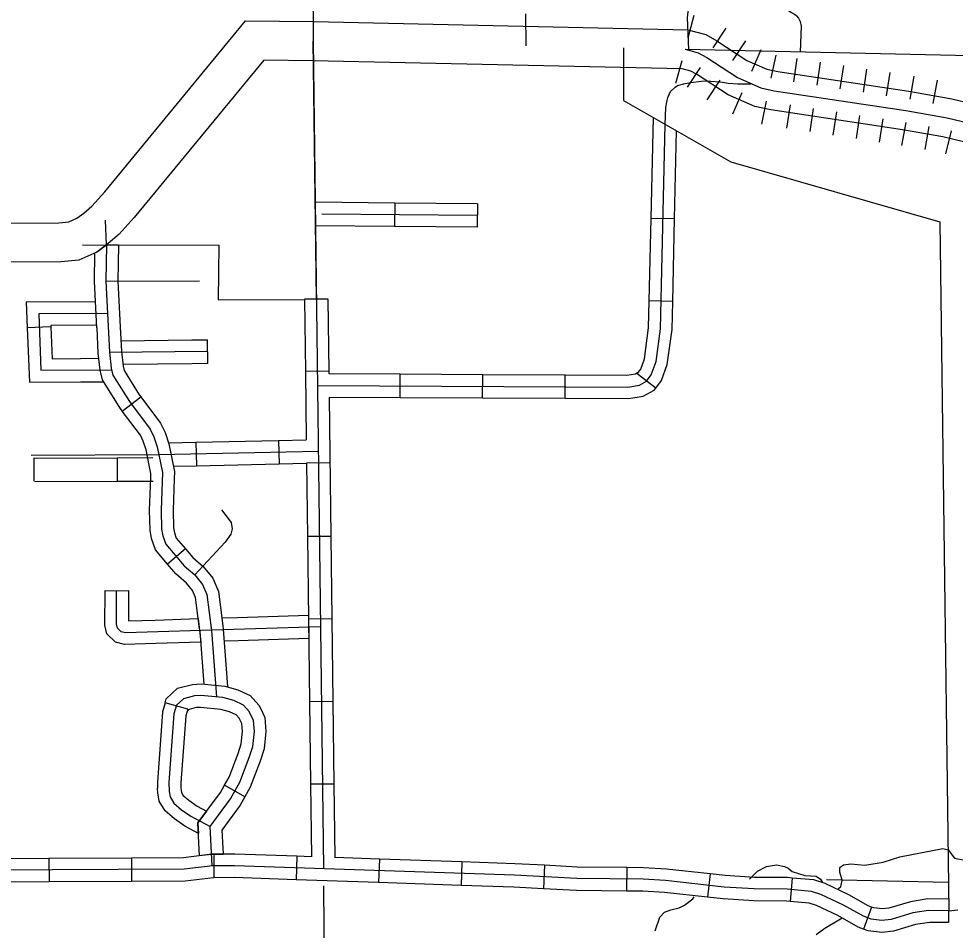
# Model space of a CAD drawing. Extents: x 1212896 to 1368412, y 378476 to 478763.
# Drawn here: x 1287091 to 1293079, y 416764 to 422593 of the extents above; entities that cross this region are included whole.
import ezdxf

# ---------------------------------------------------------------- set-up
doc = ezdxf.new("R2010")
doc.units = 0
for name, color, linetype in [('Level 10', 7, 'Continuous'), ('Level 29', 7, 'Continuous'), ('Level 31', 7, 'Continuous'), ('Level 32', 7, 'Continuous'), ('Level 33', 7, 'Continuous'), ('Level 34', 7, 'Continuous'), ('Level 35', 7, 'Continuous'), ('Level 45', 7, 'Continuous'), ('Level 46', 7, 'Continuous'), ('Level 5', 7, 'Continuous'), ('Level 6', 7, 'Continuous')]:
    doc.layers.add(name, color=color, linetype=linetype)

msp = doc.modelspace()

# ---------------------------------------------------------------- linework, layer by layer
at = {"layer": 'Level 10'}
for points in [[(1282172.4, 421367.4), (1282770.1, 421407.2), (1282941.3, 421398.3), (1283105.8, 421367.7), (1283318.5, 421312), (1283704, 421229.8), (1285029, 421263.9), (1286349.9, 421286.2), (1287347.8, 421287.9), (1287410.5, 421293.5), (1287461.7, 421317.1), (1287506.6, 421350.1), (1287557.5, 421394.6), (1287640.4, 421486.2), (1288541.4, 422580.1), (1288976.2, 422574.9), (1291369.4, 422522.6), (1291483.3, 422491.8), (1291554.6, 422451.7), (1291746.3, 422326.8), (1291873.3, 422270.7), (1291943.9, 422256), (1292782.2, 422130.1), (1293057.3, 422080.9)], [(1292998.3, 421838), (1292741.8, 421883.4), (1291899.8, 422009.9), (1291796.4, 422031.4), (1291626.8, 422106.3), (1291425, 422237.8), (1291387.9, 422258.6), (1291333.5, 422273.4), (1288972, 422324.9), (1288658.2, 422328.7), (1287829.6, 421322.8), (1287733.1, 421216.1), (1287663.3, 421155), (1287589.4, 421100.7), (1287475.8, 421048.3), (1287359.1, 421037.9), (1286352.2, 421036.2), (1285034.3, 421014), (1283680.9, 420979.1), (1283260.7, 421068.7), (1283051.2, 421123.5), (1282911.8, 421149.5), (1282771.9, 421156.7), (1282172.4, 421116.8)], [(1293057.3, 422080.9), (1293224.6, 422040.3)], [(1293131, 421805.8), (1292998.3, 421838)]]:
    msp.add_lwpolyline(points, dxfattribs=at)
at = {"layer": 'Level 29'}
for p, q in [((1291371, 422470.4), (1291410.2, 422615.2)), ((1291531.2, 422407.2), (1291613.1, 422532.9)), ((1291656.9, 422325.4), (1291738.8, 422451.1)), ((1291777.1, 422258.6), (1291837.7, 422395.8)), ((1291777.1, 422258.6), (1291837.7, 422395.8)), ((1291292.6, 422180.8), (1291331.8, 422325.6)), ((1291902.7, 422213.5), (1291933.3, 422360.4)), ((1292046.5, 422190.1), (1292068.8, 422338.4)), ((1292194.9, 422167.8), (1292217.2, 422316.1)), ((1292194.9, 422167.8), (1292217.2, 422316.1)), ((1291367.5, 422155.8), (1291449.4, 422281.5)), ((1292343.2, 422145.5), (1292365.5, 422293.8)), ((1292491.5, 422123.2), (1292513.8, 422271.5)), ((1291493.2, 422074), (1291575.1, 422199.7)), ((1292639.9, 422100.9), (1292662.2, 422249.2)), ((1292639.9, 422100.9), (1292662.2, 422249.2)), ((1292790.1, 422077.9), (1292816.4, 422225.6)), ((1292937.8, 422051.6), (1292964.1, 422199.3)), ((1291655.8, 421984.2), (1291716.4, 422121.4)), ((1291655.8, 421984.2), (1291716.4, 422121.4)), ((1291841.6, 421919.8), (1291872.1, 422066.7)), ((1292002, 421893.4), (1292024.3, 422041.7)), ((1292150.3, 421871.1), (1292172.6, 422019.4)), ((1292150.3, 421871.1), (1292172.6, 422019.4)), ((1292298.6, 421848.8), (1292320.9, 421997.1)), ((1292447, 421826.5), (1292469.3, 421974.9)), ((1292595.3, 421804.2), (1292617.6, 421952.6)), ((1292595.3, 421804.2), (1292617.6, 421952.6)), ((1292737.6, 421782.5), (1292763.9, 421930.2)), ((1292885.3, 421756.3), (1292911.6, 421904)), ((1293018.6, 421730.1), (1293054.1, 421875.9)), ((1293018.6, 421730.1), (1293054.1, 421875.9))]:
    msp.add_line(p, q, dxfattribs=at)
for points in [[(1291351.4, 422398), (1291435.6, 422375.2), (1291489.8, 422344.7), (1291686.6, 422216.6), (1291834.9, 422151), (1291921.8, 422132.9), (1292762, 422006.7), (1293027.8, 421959.5)], [(1293027.8, 421959.5), (1293177.8, 421923), (1293405.5, 421792.2), (1293520.8, 421741.3), (1293761.5, 421514.5), (1293911.4, 421390.8), (1294302.6, 420982.2)]]:
    msp.add_lwpolyline(points, dxfattribs=at)
at = {"layer": 'Level 31'}
for p, q in [((1287728.9, 421146.7), (1287728.5, 421146.1)), ((1287752.3, 420084), (1287872.1, 420174.4)), ((1287872.1, 420174.4), (1287872.1, 420174.4)), ((1288156.4, 419203.2), (1288042.1, 419106.1)), ((1287644, 418936.7), (1287791.2, 418935.4)), ((1287791.2, 418935.4), (1287792.8, 418936.1)), ((1288238.7, 418756.7), (1288254.3, 418607.1)), ((1288942.9, 418779.2), (1288944.8, 418629.2)), ((1288171.2, 418178.9), (1288026.5, 418218.4)), ((1288636.4, 418184.4), (1288636.4, 418184.4)), ((1288500.3, 418121.1), (1288500.8, 418120.1)), ((1288536.9, 417617.5), (1288406.5, 417691.7)), ((1288240.1, 417383.2), (1288240.1, 417383.1))]:
    msp.add_line(p, q, dxfattribs=at)
for points in [[(1287578.4, 421095.8), (1287594.5, 421104.1), (1287652, 421147.3), (1287728.9, 421146.7)], [(1287652.2, 421147.4), (1287648.3, 420914.6), (1287670.9, 420459.9), (1287682.6, 420358.6), (1287693, 420313.3), (1287798.8, 420144.7), (1287932.3, 419967.7), (1287955.7, 419918.9), (1287976.3, 419855), (1288010, 419690.8), (1288001.4, 419450.5), (1288004.6, 419329.2), (1288012, 419287.2), (1288030.5, 419233.3), (1288148.7, 419094.3), (1288216.1, 419035.9), (1288266.6, 418975.3), (1288293.2, 418911.5), (1288322.5, 418681.4), (1288354.7, 418255.8)], [(1287728.5, 421146.1), (1287724.7, 420915.9), (1287739.2, 420623.5)], [(1287589.4, 420616.1), (1287574.6, 420913.4), (1287577.7, 421095.2)], [(1287589.4, 420616.1), (1287597.5, 420453.9), (1287609.9, 420346.1), (1287624.1, 420284.7), (1287738.1, 420102.9), (1287752.3, 420084)], [(1287739.2, 420623.5), (1287747, 420466.2), (1287757.9, 420371.7), (1287764.6, 420343), (1287861.7, 420188), (1287872.1, 420174.4)], [(1287872.1, 420174.4), (1287997.8, 420007.7), (1288026.8, 419947.3), (1288050.3, 419874.5), (1288086.7, 419697.2), (1288085, 419650.2)], [(1287935.1, 419655.6), (1287936.1, 419684.6), (1287905, 419836.2), (1287887.2, 419891.6), (1287869.1, 419929.3), (1287752.3, 420084)], [(1288042.1, 419106.1), (1287965.4, 419196.3), (1287940.5, 419268.8), (1287931.2, 419321.8), (1287927.7, 419450.8), (1287935.1, 419655.6)], [(1288085, 419650.2), (1288077.8, 419450.1), (1288080.8, 419336.9), (1288086.2, 419306.4), (1288098.1, 419271.8), (1288156.4, 419203.2)], [(1288386.4, 419453.6), (1288448.3, 419371.1), (1288456.5, 419330.1), (1288447.8, 419297.9), (1288411.4, 419245.4), (1288216.1, 419035.9)], [(1288156.4, 419203.2), (1288203.1, 419148.2), (1288270.8, 419089.6), (1288332.7, 419015.4), (1288367.6, 418931.4), (1288395.8, 418710)], [(1288247, 418691.1), (1288221.4, 418892.4), (1288202.9, 418936.8), (1288163.4, 418984.2), (1288096.2, 419042.4), (1288042.1, 419106.1)], [(1287967.1, 418597.9), (1287766.5, 418591.5), (1287709, 418605.3), (1287654.7, 418658.7), (1287641.9, 418715.9), (1287642.8, 418936.6)], [(1289020.2, 418705.2), (1287774, 418665.4), (1287746, 418672.1), (1287721.8, 418695.9), (1287715.6, 418723.9), (1287716.4, 418936.4)], [(1287792.8, 418936.1), (1287792, 418742.4), (1287962.3, 418747.9)], [(1287962.3, 418747.9), (1288238.7, 418756.7)], [(1288389.3, 418761.5), (1288490, 418764.7)], [(1288490, 418764.7), (1288942.9, 418779.2)], [(1288247, 418691.1), (1288249.2, 418673.9), (1288274.7, 418337.8)], [(1288395.8, 418710), (1288398.5, 418689.1), (1288426.3, 418322.7)], [(1288254.3, 418607.1), (1287967.1, 418597.9)], [(1288494.8, 418614.8), (1288404.3, 418611.9)], [(1288944.8, 418629.2), (1288494.8, 418614.8)], [(1288026.5, 418218.4), (1288033.5, 418244), (1288107.1, 418311.1), (1288202.2, 418336.4), (1288256.4, 418339.6), (1288409.7, 418324.3), (1288490.9, 418302.4), (1288571.7, 418264.9), (1288627.1, 418204.2), (1288636.4, 418184.4)], [(1288327.4, 417176.4), (1288314.3, 417426.8), (1288444.2, 417603.5), (1288504.9, 417710.4), (1288565.2, 417868.3), (1288587.4, 417939.7), (1288597.4, 418035), (1288591.7, 418105.9), (1288565.2, 418162.9), (1288527.3, 418204.4), (1288465.7, 418233), (1288396.4, 418251.7), (1288254.9, 418265.8), (1288214, 418263.4), (1288143.4, 418244.6), (1288098.9, 418204), (1288083.5, 418147.7), (1288051.1, 417709.5), (1288052.7, 417651.4), (1288059.1, 417616.4), (1288083.4, 417576.6), (1288131.7, 417535), (1288192, 417492.6), (1288314.3, 417426.8)], [(1288026.5, 418218.4), (1288010.6, 418160.3), (1287977.4, 417711.2), (1287978.5, 417672.1)], [(1288500.8, 418120.1), (1288481.2, 418141.6), (1288439.5, 418160.9), (1288382.5, 418176.3), (1288253.4, 418189.2), (1288226.2, 418187.6), (1288181.1, 418175.5), (1288166.8, 418162.5)], [(1288636.4, 418184.4), (1288664, 418125), (1288671.3, 418034.1), (1288659.8, 417924.8), (1288634.8, 417844.3), (1288571.7, 417678.9), (1288536.9, 417617.5)], [(1288171.2, 418178.9), (1288159.2, 418134.7), (1288127.6, 417707.7), (1288128.4, 417676.2)], [(1288406.5, 417691.7), (1288435.7, 417743), (1288492.9, 417893.3), (1288512.2, 417955.2), (1288520.7, 418035.9), (1288516.6, 418086.1), (1288500.3, 418121.1)], [(1288240.1, 417383.1), (1288153.2, 417429.8), (1288086.4, 417476.9), (1288026.6, 417528.3), (1287989.1, 417589.7), (1287979.3, 417643.8), (1287978.5, 417672.1)], [(1288128.4, 417676.2), (1288128.9, 417659.3), (1288131.7, 417644.1), (1288142.3, 417626.6), (1288178.7, 417595.3), (1288232.2, 417557.7), (1288292.1, 417525.5)], [(1288247.6, 417240.2), (1288236.6, 417450), (1288380, 417645.1), (1288406.5, 417691.7)], [(1288536.9, 417617.5), (1288506.1, 417563.4), (1288389.2, 417404.3), (1288397.3, 417250.3)], [(1288292.1, 417525.5), (1288237, 417450.3), (1288240.1, 417383.2)], [(1288397.9, 417249.1), (1288322.6, 417249.1), (1288245.1, 417240.2)]]:
    msp.add_lwpolyline(points, dxfattribs=at)
at = {"layer": 'Level 32'}
for p, q in [((1289495.4, 421414.6), (1289494, 421264.7)), ((1290023.4, 421409.9), (1290022, 421259.9)), ((1291283.8, 421312.7), (1291133.9, 421316.1)), ((1289068.8, 420800.8), (1288918.8, 420798.9)), ((1291271.9, 420784.8), (1291121.9, 420788.2)), ((1287295.6, 420622.5), (1287145.7, 420616.4)), ((1288296.3, 420539.2), (1288298, 420389.2)), ((1289073.7, 420339), (1288923.7, 420337.1)), ((1289528.9, 420171.4), (1289529.6, 420321.4)), ((1290056.9, 420168.9), (1290057.6, 420318.9)), ((1290584.9, 420166.4), (1290585.6, 420316.4)), ((1291163.6, 420230.9), (1291045, 420322.7)), ((1288224.2, 419884.9), (1288227.5, 419734.9)), ((1288752.1, 419896.5), (1288755.4, 419746.6)), ((1287187.4, 419785.8), (1287188.1, 419635.8)), ((1287720.6, 419785.8), (1287721.3, 419635.8)), ((1289081.2, 419752.4), (1288931.2, 419750.6)), ((1289086.7, 419283.1), (1288936.7, 419281.2)), ((1289093.2, 418755.1), (1288943.2, 418753.3)), ((1289099.7, 418227.2), (1288949.7, 418225.3)), ((1289106.2, 417699.2), (1288956.2, 417697.4)), ((1288338.6, 417250.1), (1288339.1, 417100.1)), ((1288869.1, 417237), (1288864, 417087.1)), ((1287283.9, 417223.3), (1287284.6, 417073.3)), ((1287811.9, 417225.8), (1287812.6, 417075.8)), ((1289396.8, 417219.1), (1289391.7, 417069.1)), ((1289924.5, 417201.1), (1289919.4, 417051.2)), ((1290453.5, 417179.2), (1290445.4, 417029.4)), ((1290978, 417164.5), (1290976.4, 417014.6)), ((1291511.3, 417124.2), (1291495, 416975.1)), ((1292036.9, 417097.8), (1292023.4, 416948.4)), ((1293037.8, 416962.8), (1293035.7, 416812.8)), ((1292544.2, 416912.2), (1292492, 416771.5))]:
    msp.add_line(p, q, dxfattribs=at)
for points in [[(1288974.1, 422449.9), (1289039.2, 417158)], [(1291133.9, 421316.1), (1291148.4, 421960.8)], [(1289001.2, 420247.6), (1290985.7, 420238.1), (1291059.4, 420249.9), (1291105, 420275.4), (1291135.5, 420314.9), (1291165.5, 420400.3), (1291194.3, 420611.1), (1291223.9, 421917.8)], [(1291283.8, 421312.7), (1291296.6, 421876.3)], [(1289495.4, 421414.6), (1288986.8, 421419.2)], [(1290023.4, 421409.9), (1289495.4, 421414.6)], [(1290022.7, 421334.9), (1289028.7, 421343.9)], [(1291121.9, 420788.2), (1291133.9, 421316.1)], [(1291271.9, 420784.8), (1291283.8, 421312.7)], [(1289494, 421264.7), (1288988.7, 421269.2)], [(1290022, 421259.9), (1289494, 421264.7)], [(1287581.1, 420783.4), (1287139, 420781.6), (1287145.7, 420616.4)], [(1288918.1, 420797.5), (1288923.7, 420337.1)], [(1289068.1, 420798.2), (1289073.7, 420339)], [(1291045, 420322.7), (1291067.5, 420351.8), (1291090.9, 420418.4), (1291118, 420617.1), (1291121.9, 420788.2)], [(1291163.6, 420230.9), (1291201, 420279.2), (1291237.5, 420383), (1291267.8, 420605.2), (1291271.9, 420784.8)], [(1287145.7, 420616.4), (1287159.9, 420268), (1287487.1, 420270.8)], [(1287588.5, 420633.4), (1287295.2, 420632.2), (1287295.6, 420622.5)], [(1287295.6, 420622.5), (1287303.8, 420419.2), (1287485.8, 420420.7)], [(1287743.7, 420534.3), (1288198, 420539.2)], [(1288198, 420539.2), (1288297.4, 420540.3)], [(1287485.8, 420420.7), (1287601.2, 420421.7)], [(1287756.5, 420384.5), (1288199.7, 420389.2)], [(1288199.7, 420389.2), (1288299, 420390.3)], [(1288923.7, 420337.1), (1288929.1, 419900.5)], [(1289073.7, 420339), (1289073.9, 420323.6)], [(1289073.9, 420323.6), (1289529.6, 420321.4)], [(1289529.6, 420321.4), (1290057.6, 420318.9)], [(1290057.6, 420318.9), (1290585.6, 420316.4)], [(1290585.6, 420316.4), (1290979.8, 420314.5), (1291033.9, 420323.2), (1291054.1, 420334.5)], [(1287487.1, 420270.8), (1287632, 420272)], [(1290584.9, 420166.4), (1290991.4, 420164.4), (1291083.9, 420179.3), (1291154, 420218.5), (1291163.6, 420230.8)], [(1289075.8, 420173.6), (1289528.9, 420171.4)], [(1289075.8, 420173.6), (1289080.2, 419811)], [(1289528.9, 420171.4), (1290056.9, 420168.9)], [(1290056.9, 420168.9), (1290584.9, 420166.4)], [(1288048.9, 419881), (1288224.2, 419884.9)], [(1288224.2, 419884.9), (1288752.1, 419896.5)], [(1288752.1, 419896.5), (1288929.1, 419900.5)], [(1287169.9, 419802.2), (1287986.8, 419806), (1289006.4, 419828.5)], [(1289080.2, 419811), (1289086.7, 419283.1)], [(1287192.7, 419783.4), (1287720.6, 419785.8)], [(1287720.6, 419785.8), (1287949.3, 419786.9)], [(1288227.5, 419734.9), (1288755.4, 419746.6)], [(1288755.4, 419746.6), (1288931, 419750.5)], [(1288931, 419750.5), (1288936.7, 419281.2)], [(1288079.6, 419731.7), (1288227.5, 419734.9)], [(1287193.4, 419633.4), (1287721.3, 419635.8)], [(1287721.3, 419635.8), (1287950, 419636.9)], [(1288936.7, 419281.2), (1288943.2, 418753.3)], [(1289086.7, 419283.1), (1289093.2, 418755.1)], [(1288943.2, 418753.3), (1288949.7, 418225.3)], [(1289093.2, 418755.1), (1289099.7, 418227.2)], [(1288949.7, 418225.3), (1288956.2, 417697.4)], [(1289099.7, 418227.2), (1289106.2, 417699.2)], [(1288956.2, 417697.4), (1288961.9, 417233.9)], [(1289106.2, 417699.2), (1289112, 417228.7)], [(1288338.6, 417250.1), (1288326.2, 417250), (1288144.9, 417227.4), (1287811.9, 417225.8)], [(1288869.1, 417237), (1288471.6, 417250.5), (1288338.6, 417250.1)], [(1288961.9, 417233.9), (1288869.1, 417237)], [(1289396.8, 417219.1), (1289112, 417228.7)], [(1293036.7, 416889.2), (1292907.9, 416891), (1292808.2, 416875), (1292668.1, 416832.5), (1292609.5, 416826.7), (1292540.6, 416835), (1292491.1, 416853.4), (1292364.1, 416925.2), (1292219.8, 416993.5), (1292159.5, 417012.8), (1292003.3, 417026.9), (1291793.2, 417028.8), (1291601.9, 417040.3), (1291225.4, 417081.3), (1291083.7, 417089.8), (1290658.8, 417094.3), (1290259.6, 417116), (1288470.5, 417176.9), (1288330.9, 417176.4), (1288149.7, 417153.8), (1286041, 417143.8)], [(1287283.9, 417223.3), (1286755.9, 417220.8)], [(1287811.9, 417225.8), (1287283.9, 417223.3)], [(1289924.5, 417201.1), (1289396.8, 417219.1)], [(1290453.5, 417179.2), (1290262.8, 417189.6), (1289924.5, 417201.1)], [(1290978, 417164.5), (1290661.1, 417167.9), (1290453.5, 417179.2)], [(1291511.3, 417124.2), (1291231.6, 417154.7), (1291086.3, 417163.4), (1290978, 417164.5)], [(1292036.9, 417097.8), (1292006.9, 417100.5), (1291795.7, 417102.3), (1291608.1, 417113.7), (1291511.3, 417124.2)], [(1287284.6, 417073.3), (1286756.6, 417070.8)], [(1287812.6, 417075.8), (1287284.6, 417073.3)], [(1288339.1, 417100.1), (1288335.8, 417100.1), (1288154.6, 417077.5), (1287812.6, 417075.8)], [(1288864, 417087.1), (1288469.3, 417100.5), (1288339.1, 417100.1)], [(1289391.7, 417069.1), (1288864, 417087.1)], [(1289919.4, 417051.2), (1289391.7, 417069.1)], [(1290445.4, 417029.4), (1290256.2, 417039.7), (1289919.4, 417051.2)], [(1292544.2, 416912.2), (1292522.2, 416920.3), (1292398.1, 416990.6), (1292246.9, 417062.1), (1292174.2, 417085.4), (1292036.9, 417097.8)], [(1290976.4, 417014.6), (1290656.3, 417017.9), (1290445.4, 417029.4)], [(1291495, 416975.1), (1291219, 417005.2), (1291081, 417013.5), (1290976.4, 417014.6)], [(1292023.4, 416948.4), (1291999.5, 416950.6), (1291790.5, 416952.4), (1291595.5, 416964.2), (1291495, 416975.1)], [(1292492, 416771.5), (1292458.7, 416783.9), (1292328.9, 416857.4), (1292191.8, 416922.3), (1292144.3, 416937.5), (1292023.4, 416948.4)], [(1293037.8, 416962.8), (1292902.5, 416964.7), (1292791.6, 416946.8), (1292653.6, 416905.1), (1292610.3, 416900.7), (1292558, 416907), (1292544.2, 416912.2)], [(1293035.7, 416812.8), (1292913.5, 416814.6), (1292825.5, 416800.4), (1292683.1, 416757.3), (1292608.7, 416749.8), (1292522.5, 416760.2), (1292492, 416771.5)]]:
    msp.add_lwpolyline(points, dxfattribs=at)
at = {"layer": 'Level 33'}
for points in [[(1288958.6, 425126.6), (1288974.1, 422449.9)], [(1291673.3, 423026.1), (1291668.6, 422996), (1291663.8, 422978.9), (1291661, 422959.8), (1291660.2, 422943.8), (1291661.4, 422922.7), (1291668.6, 422898.8), (1291671.7, 422894.8), (1291692.3, 422864.4), (1291720.1, 422837.2), (1291743.2, 422820.4), (1291775.4, 422796.7), (1291995.3, 422656.8), (1292011.1, 422647.3), (1292031.6, 422634), (1292051.3, 422622), (1292059.4, 422616.4), (1292064.6, 422611.4), (1292077.4, 422595.9), (1292087.9, 422574.6), (1292094.2, 422546.6), (1292087, 422381.9)], [(1291810.9, 422774.1), (1291794.2, 422709.7), (1291778.5, 422692.5), (1291763.4, 422686.8), (1291747.6, 422683.2), (1291678.9, 422679.4), (1291547.1, 422686), (1291460.3, 422691.1), (1291444.2, 422692.7), (1291431.4, 422693.1), (1291422.4, 422692.5), (1291411.2, 422690.8), (1291397.6, 422686.2), (1291383.7, 422675.3), (1291376.1, 422662.6), (1291368.1, 422637.9), (1291365.5, 422598.9), (1291373.6, 422397.5)], [(1291351.4, 422398), (1293754.1, 422345.5)], [(1287652.2, 421147.4), (1287645.3, 421305.3)]]:
    msp.add_lwpolyline(points, dxfattribs=at)
at = {"layer": 'Level 34'}
for points in [[(1290330.9, 422623.8), (1290334.1, 422420.2)], [(1288994.5, 420797.9), (1288974.1, 422449.9)], [(1291223.9, 421917.8), (1291228.7, 422026.3), (1291235.3, 422059.4), (1291241, 422090.5), (1291248.8, 422109.7), (1291258.6, 422127.8), (1291288.2, 422155.2), (1291303.1, 422165.4), (1291352.8, 422178.9), (1291387.7, 422186.3), (1291453.4, 422194), (1291487.3, 422195.4), (1291544.2, 422192.6), (1291591.1, 422186.7), (1291625.7, 422180.6), (1291688, 422177.5), (1291771.8, 422176.4)], [(1293036.7, 416889.2), (1293037.8, 416889.2), (1293094.8, 416894.1)]]:
    msp.add_lwpolyline(points, dxfattribs=at)
at = {"layer": 'Level 35'}
for points in [[(1292330.3, 417031), (1292346.6, 417041), (1292355.5, 417083.5), (1292341, 417134.4), (1292341.5, 417165.6), (1292363.8, 417181.9), (1292410.8, 417189.6), (1292501.2, 417179.2), (1292616.7, 417198.5), (1292724, 417233.7), (1292999.8, 417287.8), (1293034.2, 417279), (1293074.1, 417225.4), (1293140.2, 417211.2)], [(1291763.5, 417091.6), (1291813.3, 417141.8), (1291871.5, 417171.1), (1291935.6, 417183.2), (1291986.6, 417171.7), (1292009.6, 417160.9), (1292036.8, 417140.2), (1292117.8, 417114), (1292188.4, 417109), (1292216.8, 417091), (1292229.7, 417069.2)], [(1291159.2, 416760.4), (1291190.9, 416848.5), (1291220.5, 416878.9), (1291259.3, 416895.3), (1291312.6, 416907.5), (1291347.7, 416924.3), (1291400.2, 416965), (1291408.9, 416977.5)]]:
    msp.add_lwpolyline(points, dxfattribs=at)
at = {"layer": 'Level 45'}
for points in [[(1287648.3, 420914.6), (1288246.7, 420918)], [(1287660.4, 420707.3), (1287218.5, 420705.6), (1287233.2, 420345), (1287684.8, 420348.8)], [(1287670.9, 420459.9), (1288298.2, 420466.7)]]:
    msp.add_lwpolyline(points, dxfattribs=at)
at = {"layer": 'Level 46'}
msp.add_lwpolyline([(1292356.2, 416842), (1292244.9, 416775.5), (1292189, 416734.3)], dxfattribs=at)
at = {"layer": 'Level 5'}
for points in [[(1289040.1, 417047.1), (1289057.2, 414910.3)], [(1293034.5, 417069.6), (1292255.9, 417086.8)]]:
    msp.add_lwpolyline(points, dxfattribs=at)
at = {"layer": 'Level 6'}
for points in [[(1290957.6, 422406.6), (1290958, 422069.5), (1291644.2, 421678.1), (1292980.7, 421294.6), (1293036.7, 416889.2)], [(1287497.8, 421147.7), (1288371, 421145.8), (1288371, 421145.8), (1288366.7, 420795.1), (1288918.1, 420797.5)]]:
    msp.add_lwpolyline(points, dxfattribs=at)

doc.saveas('drawing.dxf')
